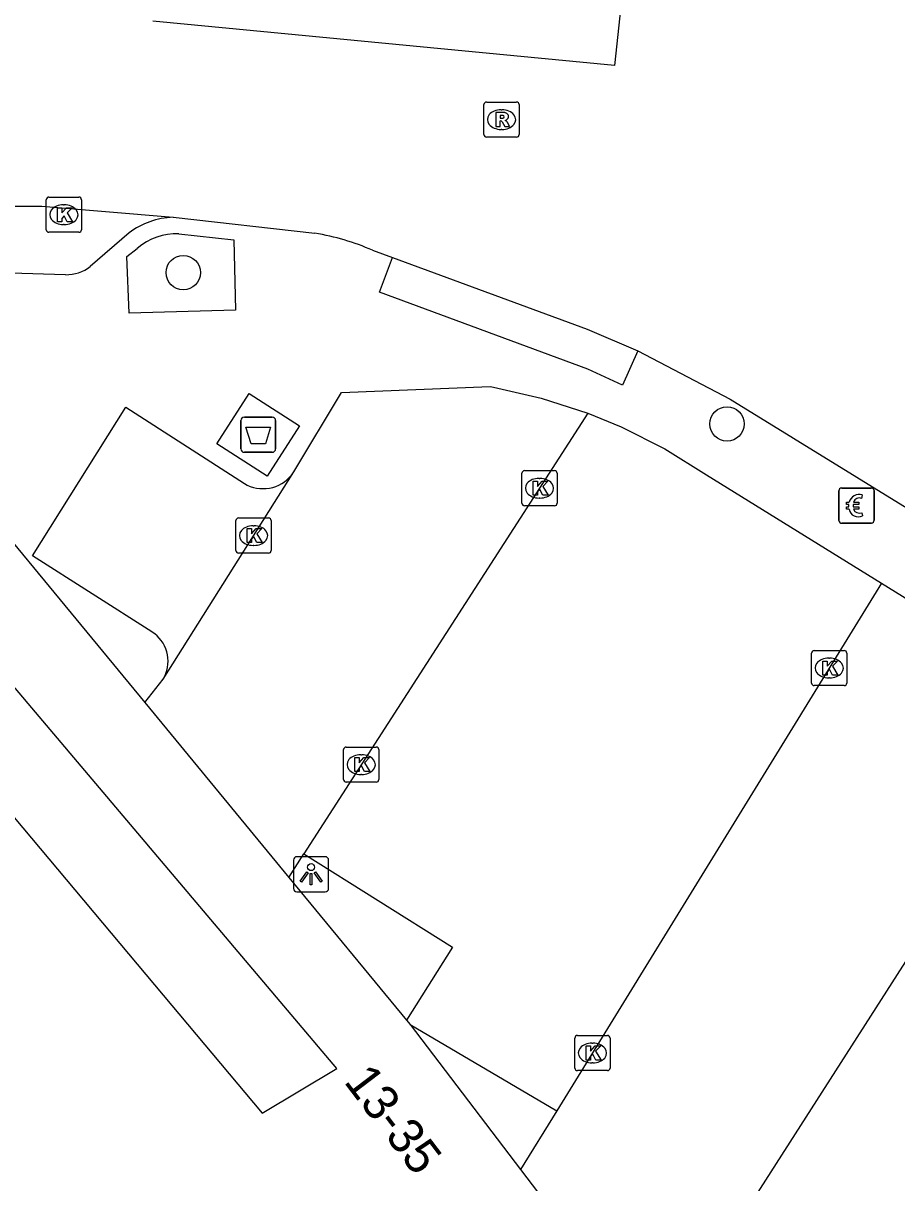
# Model space of a CAD drawing. Extents: x 160861 to 161308, y 384024 to 384878.
# Drawn here: x 161113.12 to 161137.95, y 384389.31 to 384422.26 of the extents above; entities that cross this region are included whole.
import ezdxf

# ---------------------------------------------------------------- set-up
doc = ezdxf.new("R2010")
doc.units = 0
for name, color, linetype in [('IMGEO_Afval_apart_plaats', 7, 'Continuous'), ('IMGEO_Betaalautomaat', 7, 'Continuous'), ('IMGEO_Boom', 7, 'Continuous'), ('IMGEO_Kolk', 7, 'Continuous'), ('IMGEO_Lichtpunt', 7, 'Continuous'), ('IMGEO_Pand', 7, 'Continuous'), ('IMGEO_Pand_nummerreeks', 7, 'Continuous'), ('IMGEO_Rijbaan_lokaal_open', 7, 'Continuous'), ('IMGEO_Rioolput', 7, 'Continuous'), ('IMGEO_Voetpad_gesloten', 7, 'Continuous'), ('IMGEO_Voetpad_open', 7, 'Continuous')]:
    doc.layers.add(name, color=color, linetype=linetype)

msp = doc.modelspace()

# ---------------------------------------------------------------- linework, layer by layer
at = {"layer": 'IMGEO_Afval_apart_plaats'}
for p, q in [((161119.308, 384410.165), (161119.308, 384410.965)), ((161119.308, 384410.965), (161119.308, 384410.165)), ((161119.408, 384411.065), (161120.198, 384411.065)), ((161120.198, 384411.065), (161119.408, 384411.065)), ((161120.298, 384410.965), (161120.298, 384410.165)), ((161120.298, 384410.165), (161120.298, 384410.965)), ((161120.198, 384410.065), (161119.408, 384410.065)), ((161119.408, 384410.065), (161120.198, 384410.065))]:
    msp.add_line(p, q, dxfattribs=at)
msp.add_lwpolyline([(161119.451, 384410.779), (161120.155, 384410.779), (161120.006, 384410.309), (161119.6, 384410.309), (161119.451, 384410.779)], dxfattribs=at)
for centre, start, end in [((161119.408, 384410.965), 90, 180), ((161119.408, 384410.965), 90, 180), ((161120.198, 384410.965), 0, 90), ((161120.198, 384410.965), 360, 90), ((161119.408, 384410.165), 180, 270), ((161119.408, 384410.165), 180, 270), ((161120.198, 384410.165), 270, 0), ((161120.198, 384410.165), 270, 0)]:
    msp.add_arc(centre, 0.1, start, end, dxfattribs=at)
at = {"layer": 'IMGEO_Betaalautomaat'}
for p, q in [((161136.379, 384409.05), (161137.22, 384409.05)), ((161137.22, 384409.05), (161136.379, 384409.05)), ((161136.304, 384408.126), (161136.304, 384408.967)), ((161136.304, 384408.967), (161136.304, 384408.126)), ((161136.966, 384408.855), (161136.949, 384408.755)), ((161137.303, 384408.976), (161137.303, 384408.135)), ((161137.303, 384408.135), (161137.303, 384408.976)), ((161136.587, 384408.514), (161136.587, 384408.582)), ((161136.708, 384408.582), (161136.708, 384408.514)), ((161136.953, 384408.349), (161136.975, 384408.262)), ((161137.229, 384408.051), (161136.388, 384408.051)), ((161136.388, 384408.051), (161137.229, 384408.051))]:
    msp.add_line(p, q, dxfattribs=at)
for points in [[(161136.587, 384408.582), (161136.518, 384408.582), (161136.518, 384408.651), (161136.597, 384408.651)], [(161136.719, 384408.651), (161136.866, 384408.651), (161136.866, 384408.582), (161136.708, 384408.582)], [(161136.592, 384408.445), (161136.518, 384408.445), (161136.518, 384408.514), (161136.587, 384408.514)], [(161136.708, 384408.514), (161136.866, 384408.514), (161136.866, 384408.445), (161136.722, 384408.445)]]:
    msp.add_lwpolyline(points, dxfattribs=at)
for centre, radius, start, end in [((161136.382, 384408.973), 0.0779, 92.4484, 184.2845), ((161136.382, 384408.973), 0.0779, 92.4484, 184.2845), ((161137.226, 384408.973), 0.0779, 2.4484, 94.2845), ((161137.226, 384408.973), 0.0779, 2.4484, 94.2845), ((161136.88, 384408.575), 0.293, 73.014, 165.0139), ((161136.886, 384408.588), 0.179, 69.3236, 159.5683), ((161136.853, 384408.5), 0.267, 191.8096, 297.0389), ((161136.886, 384408.515), 0.179, 202.7625, 291.8693), ((161136.382, 384408.129), 0.0779, 182.4484, 274.2845), ((161136.382, 384408.129), 0.0779, 182.4484, 274.2845), ((161137.226, 384408.129), 0.0779, 272.4484, 4.2845), ((161137.226, 384408.129), 0.0779, 272.4484, 4.2845)]:
    msp.add_arc(centre, radius, start, end, dxfattribs=at)
at = {"layer": 'IMGEO_Boom'}
for centre in [(161117.671, 384415.172), (161133.125, 384410.872)]:
    msp.add_circle(centre, 0.489, dxfattribs=at)
at = {"layer": 'IMGEO_Kolk'}
for p, q in [((161113.779, 384416.391), (161113.779, 384417.243)), ((161113.854, 384417.317), (161114.706, 384417.317)), ((161114.78, 384417.243), (161114.78, 384416.391)), ((161114.267, 384417.097), (161114.292, 384417.097)), ((161114.706, 384416.317), (161113.854, 384416.317)), ((161114.29, 384416.537), (161114.265, 384416.537)), ((161127.296, 384408.619), (161127.296, 384409.471)), ((161127.371, 384409.545), (161128.223, 384409.545)), ((161127.784, 384409.325), (161127.809, 384409.325)), ((161128.297, 384409.471), (161128.297, 384408.619)), ((161127.807, 384408.765), (161127.782, 384408.765)), ((161128.223, 384408.545), (161127.371, 384408.545)), ((161119.17, 384407.273), (161119.17, 384408.125)), ((161119.245, 384408.199), (161120.097, 384408.199)), ((161120.171, 384408.125), (161120.171, 384407.273)), ((161119.658, 384407.979), (161119.683, 384407.979)), ((161119.681, 384407.419), (161119.656, 384407.419)), ((161120.097, 384407.199), (161119.245, 384407.199)), ((161135.603, 384404.434), (161136.455, 384404.434)), ((161135.528, 384403.508), (161135.528, 384404.36)), ((161136.016, 384404.214), (161136.041, 384404.214)), ((161136.529, 384404.36), (161136.529, 384403.508)), ((161136.455, 384403.434), (161135.603, 384403.434)), ((161136.039, 384403.654), (161136.014, 384403.654)), ((161122.229, 384400.764), (161122.229, 384401.616)), ((161122.304, 384401.69), (161123.156, 384401.69)), ((161122.717, 384401.47), (161122.742, 384401.47)), ((161123.23, 384401.616), (161123.23, 384400.764)), ((161122.74, 384400.91), (161122.715, 384400.91)), ((161123.156, 384400.69), (161122.304, 384400.69)), ((161128.874, 384393.494), (161129.726, 384393.494)), ((161128.799, 384392.568), (161128.799, 384393.42)), ((161129.287, 384393.274), (161129.312, 384393.274)), ((161129.8, 384393.42), (161129.8, 384392.568)), ((161129.31, 384392.714), (161129.285, 384392.714)), ((161129.726, 384392.494), (161128.874, 384392.494))]:
    msp.add_line(p, q, dxfattribs=at)
for points in [[(161113.779, 384416.391), (161113.779, 384417.243)], [(161113.854, 384417.317), (161114.706, 384417.317)], [(161114.78, 384417.243), (161114.78, 384416.391)], [(161114.1, 384417.017), (161114.223, 384417.017), (161114.223, 384416.866), (161114.353, 384417.017), (161114.517, 384417.017), (161114.371, 384416.866), (161114.524, 384416.617), (161114.372, 384416.617), (161114.287, 384416.781), (161114.223, 384416.714), (161114.223, 384416.617), (161114.1, 384416.617), (161114.1, 384417.017)], [(161114.706, 384416.317), (161113.854, 384416.317)], [(161127.296, 384408.619), (161127.296, 384409.471)], [(161127.371, 384409.545), (161128.223, 384409.545)], [(161128.297, 384409.471), (161128.297, 384408.619)], [(161127.617, 384409.245), (161127.74, 384409.245), (161127.74, 384409.094), (161127.87, 384409.245), (161128.034, 384409.245), (161127.888, 384409.094), (161128.041, 384408.845), (161127.889, 384408.845), (161127.804, 384409.009), (161127.74, 384408.942), (161127.74, 384408.845), (161127.617, 384408.845), (161127.617, 384409.245)], [(161128.223, 384408.545), (161127.371, 384408.545)], [(161119.17, 384407.273), (161119.17, 384408.125)], [(161119.245, 384408.199), (161120.097, 384408.199)], [(161120.171, 384408.125), (161120.171, 384407.273)], [(161119.491, 384407.899), (161119.614, 384407.899), (161119.614, 384407.748), (161119.744, 384407.899), (161119.908, 384407.899), (161119.762, 384407.748), (161119.915, 384407.499), (161119.763, 384407.499), (161119.678, 384407.663), (161119.614, 384407.596), (161119.614, 384407.499), (161119.491, 384407.499), (161119.491, 384407.899)], [(161120.097, 384407.199), (161119.245, 384407.199)], [(161135.603, 384404.434), (161136.455, 384404.434)], [(161135.528, 384403.508), (161135.528, 384404.36)], [(161135.849, 384404.134), (161135.972, 384404.134), (161135.972, 384403.983), (161136.102, 384404.134), (161136.266, 384404.134), (161136.12, 384403.983), (161136.273, 384403.734), (161136.121, 384403.734), (161136.036, 384403.898), (161135.972, 384403.831), (161135.972, 384403.734), (161135.849, 384403.734), (161135.849, 384404.134)], [(161136.529, 384404.36), (161136.529, 384403.508)], [(161136.455, 384403.434), (161135.603, 384403.434)], [(161122.229, 384400.764), (161122.229, 384401.616)], [(161122.304, 384401.69), (161123.156, 384401.69)], [(161123.23, 384401.616), (161123.23, 384400.764)], [(161122.55, 384401.39), (161122.673, 384401.39), (161122.673, 384401.239), (161122.803, 384401.39), (161122.967, 384401.39), (161122.821, 384401.239), (161122.974, 384400.99), (161122.822, 384400.99), (161122.737, 384401.154), (161122.673, 384401.087), (161122.673, 384400.99), (161122.55, 384400.99), (161122.55, 384401.39)], [(161123.156, 384400.69), (161122.304, 384400.69)], [(161128.874, 384393.494), (161129.726, 384393.494)], [(161128.799, 384392.568), (161128.799, 384393.42)], [(161129.12, 384393.194), (161129.243, 384393.194), (161129.243, 384393.043), (161129.373, 384393.194), (161129.537, 384393.194), (161129.391, 384393.043), (161129.544, 384392.794), (161129.392, 384392.794), (161129.307, 384392.958), (161129.243, 384392.891), (161129.243, 384392.794), (161129.12, 384392.794), (161129.12, 384393.194)], [(161129.8, 384393.42), (161129.8, 384392.568)], [(161129.726, 384392.494), (161128.874, 384392.494)]]:
    msp.add_lwpolyline(points, dxfattribs=at)
for centre, start, end in [((161113.856, 384417.241), 91.552, 178.448), ((161113.856, 384417.241), 91.552, 178.448), ((161114.704, 384417.241), 1.552, 88.448), ((161114.704, 384417.241), 1.552, 88.448), ((161113.856, 384416.393), 181.552, 268.448), ((161113.856, 384416.393), 181.552, 268.448), ((161114.704, 384416.393), 271.552, 358.448), ((161114.704, 384416.393), 271.552, 358.448), ((161127.373, 384409.469), 91.552, 178.448), ((161127.373, 384409.469), 91.552, 178.448), ((161128.221, 384409.469), 1.552, 88.448), ((161128.221, 384409.469), 1.552, 88.448), ((161127.373, 384408.621), 181.552, 268.448), ((161127.373, 384408.621), 181.552, 268.448), ((161128.221, 384408.621), 271.552, 358.448), ((161128.221, 384408.621), 271.552, 358.448), ((161119.247, 384408.123), 91.552, 178.448), ((161119.247, 384408.123), 91.552, 178.448), ((161120.095, 384408.123), 1.552, 88.448), ((161120.095, 384408.123), 1.552, 88.448), ((161119.247, 384407.275), 181.552, 268.448), ((161119.247, 384407.275), 181.552, 268.448), ((161120.095, 384407.275), 271.552, 358.448), ((161120.095, 384407.275), 271.552, 358.448), ((161135.605, 384404.358), 91.552, 178.448), ((161135.605, 384404.358), 91.552, 178.448), ((161136.453, 384404.358), 1.552, 88.448), ((161136.453, 384404.358), 1.552, 88.448), ((161135.605, 384403.51), 181.552, 268.448), ((161135.605, 384403.51), 181.552, 268.448), ((161136.453, 384403.51), 271.552, 358.448), ((161136.453, 384403.51), 271.552, 358.448), ((161122.306, 384401.614), 91.552, 178.448), ((161122.306, 384401.614), 91.552, 178.448), ((161123.154, 384401.614), 1.552, 88.448), ((161123.154, 384401.614), 1.552, 88.448), ((161122.306, 384400.766), 181.552, 268.448), ((161122.306, 384400.766), 181.552, 268.448), ((161123.154, 384400.766), 271.552, 358.448), ((161123.154, 384400.766), 271.552, 358.448), ((161128.876, 384393.418), 91.552, 178.448), ((161128.876, 384393.418), 91.552, 178.448), ((161129.724, 384393.418), 1.552, 88.448), ((161129.724, 384393.418), 1.552, 88.448), ((161128.876, 384392.57), 181.552, 268.448), ((161128.876, 384392.57), 181.552, 268.448), ((161129.724, 384392.57), 271.552, 358.448), ((161129.724, 384392.57), 271.552, 358.448)]:
    msp.add_arc(centre, 0.0765, start, end, dxfattribs=at)
for centre, major_axis, ratio, start_param, end_param in [((161114.266, 384416.817), (-0.387, 0.002), 0.722429, 4.712389, 7.853982), ((161114.291, 384416.817), (-0.39, 0.002), 0.717154, 1.570796, 4.712389), ((161127.783, 384409.045), (-0.387, 0.002), 0.722429, 4.712389, 7.853982), ((161127.808, 384409.045), (-0.39, 0.002), 0.717154, 1.570796, 4.712389), ((161119.657, 384407.699), (-0.387, 0.002), 0.722429, 4.712389, 7.853982), ((161119.682, 384407.699), (-0.39, 0.002), 0.717154, 1.570796, 4.712389), ((161136.015, 384403.934), (-0.387, 0.002), 0.722429, 4.712389, 7.853982), ((161136.04, 384403.934), (-0.39, 0.002), 0.717154, 1.570796, 4.712389), ((161122.716, 384401.19), (-0.387, 0.002), 0.722429, 4.712389, 7.853982), ((161122.741, 384401.19), (-0.39, 0.002), 0.717154, 1.570796, 4.712389), ((161129.286, 384392.994), (-0.387, 0.002), 0.722429, 4.712389, 7.853982), ((161129.311, 384392.994), (-0.39, 0.002), 0.717154, 1.570796, 4.712389)]:
    msp.add_ellipse(centre, major_axis=major_axis, ratio=ratio, start_param=start_param, end_param=end_param, dxfattribs=at)
at = {"layer": 'IMGEO_Lichtpunt'}
for p, q in [((161120.806, 384398.478), (161120.806, 384397.671)), ((161120.806, 384398.478), (161120.806, 384397.671)), ((161121.708, 384398.573), (161120.9, 384398.573)), ((161121.708, 384398.573), (161120.9, 384398.573)), ((161121.802, 384397.671), (161121.802, 384398.478)), ((161121.802, 384397.671), (161121.802, 384398.478)), ((161120.9, 384397.577), (161121.708, 384397.577)), ((161120.9, 384397.577), (161121.708, 384397.577))]:
    msp.add_line(p, q, dxfattribs=at)
for points in [[(161121.18, 384398.142), (161121.219, 384398.114), (161121.031, 384397.852), (161120.993, 384397.879), (161121.18, 384398.142)], [(161121.392, 384398.114), (161121.43, 384398.141), (161121.617, 384397.879), (161121.578, 384397.851), (161121.392, 384398.114)], [(161121.282, 384398.094), (161121.329, 384398.094), (161121.329, 384397.772), (161121.282, 384397.772), (161121.282, 384398.094)]]:
    msp.add_lwpolyline(points, dxfattribs=at)
msp.add_circle((161121.305, 384398.276), 0.0994, dxfattribs=at)
for centre, start, end in [((161120.9, 384398.478), 90, 180), ((161120.9, 384398.478), 90, 180), ((161121.708, 384398.478), 0, 90), ((161121.708, 384398.478), 0, 90), ((161120.9, 384397.671), 180, 270), ((161120.9, 384397.671), 180, 270), ((161121.708, 384397.671), 270, 0), ((161121.708, 384397.671), 270, 360)]:
    msp.add_arc(centre, 0.0946, start, end, dxfattribs=at)
at = {"layer": 'IMGEO_Pand'}
for points in [[(161106.258, 384410.694), (161106.55, 384410.869), (161106.695, 384410.956), (161109.935, 384411.01), (161116.578, 384402.952)], [(161104.191, 384409.745), (161105.586, 384407.418), (161106.109, 384407.732), (161116.852, 384394.93), (161119.914, 384391.281), (161122.034, 384392.553), (161110.199, 384406.544), (161109.984, 384406.381), (161106.258, 384410.694)], [(161116.578, 384402.952), (161120.674, 384397.984)], [(161120.674, 384397.984), (161124.016, 384393.931)], [(161124.016, 384393.931), (161124.121, 384393.803)], [(161124.121, 384393.803), (161127.256, 384389.683)], [(161127.256, 384389.683), (161127.77, 384389.008)]]:
    msp.add_lwpolyline(points, dxfattribs=at)
at = {"layer": 'IMGEO_Rijbaan_lokaal_open'}
for points in [[(161130.131, 384423.013), (161129.927, 384421.062), (161116.807, 384422.313)], [(161106.556, 384416.929), (161108.247, 384417.06), (161113.654, 384417.056), (161117.381, 384416.743)], [(161117.381, 384416.743), (161121.414, 384416.288)], [(161123.051, 384415.806), (161123.617, 384415.598)], [(161123.617, 384415.598), (161129.148, 384413.563), (161130.592, 384412.947)], [(161130.592, 384412.947), (161133.214, 384411.576), (161138.618, 384408.252)], [(161120.815, 384409.513), (161122.166, 384411.767), (161126.39, 384411.932), (161126.489, 384411.915), (161127.847, 384411.608), (161129.173, 384411.181)], [(161129.173, 384411.181), (161121.095, 384398.658)], [(161117.105, 384403.621), (161120.815, 384409.513)], [(161137.515, 384406.349), (161128.289, 384391.349)], [(161137.515, 384406.349), (161142.934, 384402.992)], [(161116.578, 384402.952), (161117.105, 384403.621)], [(161142.934, 384402.992), (161132.079, 384386.033)], [(161120.674, 384397.984), (161121.095, 384398.658)], [(161128.289, 384391.349), (161127.256, 384389.683)]]:
    msp.add_lwpolyline(points, dxfattribs=at)
msp.add_arc((161120.378, 384409.75), 6.62, 66.1876, 80.9992, dxfattribs=at)
at = {"layer": 'IMGEO_Rioolput'}
for p, q in [((161126.217, 384419.094), (161126.217, 384419.946)), ((161126.292, 384420.02), (161127.144, 384420.02)), ((161127.218, 384419.946), (161127.218, 384419.094)), ((161126.705, 384419.8), (161126.73, 384419.8)), ((161126.728, 384419.24), (161126.703, 384419.24)), ((161127.144, 384419.02), (161126.292, 384419.02))]:
    msp.add_line(p, q, dxfattribs=at)
for points in [[(161126.217, 384419.094), (161126.217, 384419.946)], [(161126.292, 384420.02), (161127.144, 384420.02)], [(161127.218, 384419.946), (161127.218, 384419.094)], [(161126.806, 384419.718), (161126.554, 384419.72), (161126.554, 384419.32)], [(161126.732, 384419.639), (161126.678, 384419.639), (161126.678, 384419.558)], [(161126.678, 384419.558), (161126.73, 384419.558)], [(161126.554, 384419.32), (161126.678, 384419.32), (161126.678, 384419.482), (161126.689, 384419.482)], [(161126.736, 384419.453), (161126.807, 384419.32), (161126.947, 384419.32), (161126.882, 384419.446)], [(161127.144, 384419.02), (161126.292, 384419.02)]]:
    msp.add_lwpolyline(points, dxfattribs=at)
for centre, radius, start, end in [((161126.294, 384419.944), 0.0765, 91.552, 178.448), ((161126.294, 384419.944), 0.0765, 91.552, 178.448), ((161127.142, 384419.944), 0.0765, 1.552, 88.448), ((161127.142, 384419.944), 0.0765, 1.552, 88.448), ((161126.714, 384419.747), 0.19, 274.7715, 282.9687), ((161126.738, 384419.543), 0.0964, 77.0061, 93.1865), ((161126.752, 384419.6), 0.0378, 276.6634, 79.6772), ((161126.805, 384419.608), 0.109, 350.3612, 89.416), ((161126.803, 384419.608), 0.112, 277.5842, 350.9817), ((161126.688, 384419.429), 0.0533, 26.0293, 88.6989), ((161126.787, 384419.393), 0.108, 29.5134, 73.7905), ((161126.294, 384419.096), 0.0765, 181.552, 268.448), ((161126.294, 384419.096), 0.0765, 181.552, 268.448), ((161127.142, 384419.096), 0.0765, 271.552, 358.448), ((161127.142, 384419.096), 0.0765, 271.552, 358.448)]:
    msp.add_arc(centre, radius, start, end, dxfattribs=at)
for centre, major_axis, ratio, start_param, end_param in [((161126.704, 384419.52), (-0.387, 0.002), 0.722429, 4.712389, 7.853982), ((161126.729, 384419.52), (-0.39, 0.002), 0.717154, 1.570796, 4.712389)]:
    msp.add_ellipse(centre, major_axis=major_axis, ratio=ratio, start_param=start_param, end_param=end_param, dxfattribs=at)
at = {"layer": 'IMGEO_Voetpad_gesloten'}
msp.add_lwpolyline([(161119.548, 384411.739), (161120.978, 384410.821), (161120.059, 384409.39), (161118.629, 384410.309), (161119.548, 384411.739)], dxfattribs=at)
at = {"layer": 'IMGEO_Voetpad_open'}
for points in [[(161116.132, 384416.3), (161115.031, 384415.346)], [(161117.55, 384416.273), (161119.11, 384416.104), (161119.161, 384414.103), (161116.139, 384414.023), (161116.073, 384415.626), (161116.366, 384415.861)], [(161130.592, 384412.947), (161130.152, 384411.975), (161129.166, 384412.431), (161123.253, 384414.613), (161123.617, 384415.598)], [(161114.326, 384415.112), (161109.973, 384415.241)], [(161117.105, 384403.621), (161117.146, 384403.7), (161117.181, 384403.782), (161117.207, 384403.867), (161117.227, 384403.954), (161117.238, 384404.042), (161117.241, 384404.131), (161117.236, 384404.22), (161117.224, 384404.308), (161117.203, 384404.395), (161117.175, 384404.479), (161117.14, 384404.561), (161117.097, 384404.639), (161117.048, 384404.713), (161116.992, 384404.783), (161116.93, 384404.847), (161116.862, 384404.905), (161116.79, 384404.957), (161116.779, 384404.964), (161113.39, 384407.121), (161116.037, 384411.344), (161119.409, 384409.178), (161119.491, 384409.134), (161119.576, 384409.098), (161119.664, 384409.069), (161119.754, 384409.048), (161119.846, 384409.036), (161119.939, 384409.032), (161120.031, 384409.036), (161120.123, 384409.048), (161120.214, 384409.069), (161120.302, 384409.097), (161120.387, 384409.133), (161120.469, 384409.177), (161120.546, 384409.228), (161120.619, 384409.285), (161120.686, 384409.349), (161120.748, 384409.419), (161120.802, 384409.494), (161120.815, 384409.513)], [(161129.173, 384411.181), (161130.119, 384410.793), (161131.362, 384410.165), (161132.545, 384409.429), (161137.515, 384406.349)], [(161121.095, 384398.658), (161125.324, 384396.002), (161124.016, 384393.931)], [(161124.121, 384393.803), (161128.289, 384391.349)]]:
    msp.add_lwpolyline(points, dxfattribs=at)
for centre, radius, start, end in [((161117.465, 384414.525), 2.22, 92.1609, 126.8966), ((161117.473, 384414.588), 1.686, 87.3676, 131.0055), ((161114.344, 384416.237), 1.125, 269.0812, 307.6424)]:
    msp.add_arc(centre, radius, start, end, dxfattribs=at)

# ---------------------------------------------------------------- texts
at = {"layer": 'IMGEO_Pand_nummerreeks'}
msp.add_text('13-35', height=1, rotation=307.2683, dxfattribs=at).set_placement((161122.215, 384392.179))

doc.saveas('drawing.dxf')
